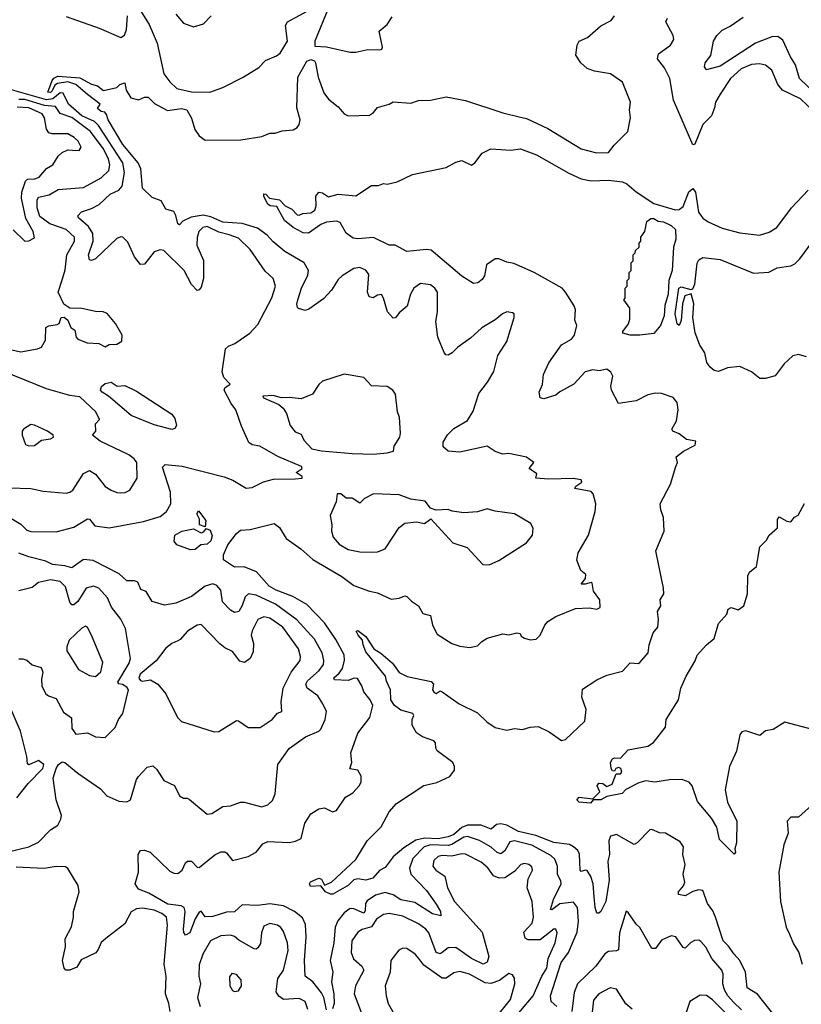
# Model space of a CAD drawing. Extents: x 1603745 to 1745082, y 385868 to 533966.
# Tile 370 of 646: x 1732939 to 1736929, y 433091 to 438115. Entities that reach past the tile are written whole.
import ezdxf

# ---------------------------------------------------------------- set-up
doc = ezdxf.new("R2010")
doc.units = 0

msp = doc.modelspace()

# ---------------------------------------------------------------- linework, layer by layer
at = {"layer": '0CON20XD'}
for points in [[(1733525, 438210.5), (1733600.1, 438090.1), (1733640.8, 437995), (1733675, 437838.9), (1733705, 437798.5), (1733740.8, 437765), (1733815, 437747.3), (1733910, 437745), (1733975, 437768.6), (1734078.5, 437821.5), (1734159.1, 437870.9), (1734192.8, 437907.2), (1734249.8, 437930.2), (1734268.6, 437945), (1734305.4, 438005), (1734294.6, 438085), (1734305, 438104.4), (1734495, 438206.7)], [(1735297.1, 434942.9), (1735325, 434958.6), (1735405, 434981.2), (1735435, 434976.7), (1735475.9, 434985.9), (1735493.3, 434983.3), (1735498.8, 434968.8), (1735515, 434958.8), (1735545, 434950), (1735575, 434953.8), (1735596.2, 434975), (1735618.8, 435025), (1735635, 435043.8), (1735675, 435069.2), (1735775, 435110), (1735845, 435113.3), (1735885, 435106.7), (1735902.5, 435115), (1735900, 435155), (1735868.3, 435198.3), (1735860.5, 435240.5), (1735855, 435244), (1735825.9, 435234.1), (1735804.1, 435234.1), (1735826.1, 435263.9), (1735829.4, 435285), (1735803.1, 435305), (1735782.7, 435357.3), (1735788.6, 435395), (1735842.9, 435485), (1735876.9, 435605), (1735880, 435645), (1735866.7, 435695), (1735855, 435706.9), (1735772.3, 435722.3), (1735778.1, 435735), (1735808.9, 435755), (1735805, 435766.9), (1735763.3, 435773.3), (1735640.1, 435770.1), (1735572.5, 435775), (1735578.3, 435798.3), (1735540, 435825), (1735562.5, 435855), (1735525, 435883.3), (1735435, 435900.8), (1735405, 435898), (1735365, 435912), (1735325, 435938.9), (1735185, 435908.2), (1735125, 435912.8), (1735100.6, 435935), (1735100.7, 435959.3), (1735123.2, 435996.8), (1735155, 436028.6), (1735225, 436070.8), (1735252.6, 436117.4), (1735282, 436208), (1735327.1, 436265), (1735359.1, 436320.9), (1735379.1, 436400.9), (1735425, 436472.5), (1735463.3, 436595), (1735462.5, 436615), (1735455, 436620), (1735425, 436623.8), (1735403.3, 436615), (1735365, 436583.8), (1735297.1, 436542.9), (1735240.3, 436489.7), (1735176, 436445), (1735145.5, 436414.5), (1735125, 436404), (1735114.5, 436404.5), (1735105, 436417.5), (1735073.6, 436495), (1735062.7, 436575), (1735071.5, 436625), (1735071.1, 436725), (1735058.1, 436745), (1735035, 436761.9), (1734985, 436769.2), (1734951.2, 436745), (1734932.9, 436715), (1734916.6, 436653.4), (1734875, 436619.2), (1734856.8, 436593.2), (1734845, 436591.4), (1734816.9, 436625), (1734796, 436695), (1734785, 436713.3), (1734765, 436710), (1734743.4, 436696.6), (1734721.7, 436701.7), (1734714.7, 436725), (1734720, 436815), (1734705, 436837.1), (1734675, 436850), (1734645, 436845.6), (1734585, 436807.9), (1734565, 436789.1), (1734531.1, 436735), (1734488.6, 436691.4), (1734415, 436638.1), (1734395, 436631.9), (1734362, 436642), (1734356, 436646), (1734353.5, 436663.5), (1734358.2, 436685), (1734376.4, 436745), (1734408.9, 436811.1), (1734413.5, 436835), (1734390.5, 436875), (1734292.3, 436932.3), (1734232.2, 436982.2), (1734202.7, 437015), (1734152.3, 437052.3), (1734075, 437074.9), (1733975, 437082.1), (1733915, 437109.9), (1733875, 437117.6), (1733813.1, 437106.9), (1733772.2, 437087.8), (1733755, 437068), (1733745, 437073.8), (1733736.3, 437116.3), (1733725.9, 437135.9), (1733685, 437148.6), (1733661.3, 437191.3), (1733615, 437208.8), (1733566.2, 437255), (1733556.2, 437355), (1733543.9, 437385), (1733465, 437479.1), (1733390.4, 437605), (1733381.7, 437631.7), (1733373, 437643), (1733355, 437646.7), (1733335, 437662.5), (1733350, 437685), (1733283.9, 437733.9), (1733225, 437784.7), (1733185, 437797.8), (1733130.8, 437789.2), (1733118.8, 437781.2), (1733105, 437751.5), (1733095, 437743.9), (1733082.5, 437745), (1733104.8, 437805.2), (1733113.4, 437816.6), (1733133.5, 437826.5), (1733245, 437817.9), (1733305, 437785.6), (1733335, 437777.5), (1733366, 437754), (1733435, 437770), (1733450, 437785), (1733475, 437792.5), (1733482.5, 437755), (1733506.4, 437716.4), (1733545, 437706), (1733575, 437720), (1733595, 437720), (1733627.5, 437687.5), (1733692.4, 437652.4), (1733765, 437662.1), (1733791.5, 437655), (1733815, 437613.3), (1733832.5, 437555), (1733855, 437522.3), (1733885, 437500), (1734067.9, 437502.1), (1734175, 437519.1), (1734215, 437535.6), (1734243.2, 437536.8), (1734278.3, 437548.3), (1734335, 437553.3), (1734355, 437565.7), (1734365, 437581.2), (1734369.6, 437605), (1734353.1, 437665), (1734358.7, 437821.3), (1734405, 437903.8), (1734425, 437911.9), (1734444, 437905), (1734449.4, 437895), (1734461.4, 437821.4), (1734491.3, 437741.3), (1734515, 437710), (1734565, 437671.1), (1734595, 437635.8), (1734615, 437624), (1734725, 437628), (1734745, 437641.2), (1734765, 437667.5), (1734825, 437684.2), (1734845, 437695.8), (1734935, 437689.2), (1734975, 437702.5), (1735035, 437704.5), (1735115, 437720.9), (1735215, 437702.3), (1735405, 437640), (1735488.8, 437618.8), (1735525, 437611.5), (1735635, 437560.9), (1735805.5, 437455.5), (1735883.6, 437436.4), (1735945, 437437.5), (1735973.3, 437475), (1736042.5, 437545), (1736056.7, 437615), (1736052, 437655), (1736056, 437695), (1736015, 437796.7), (1735955, 437838.6), (1735872.1, 437852.1), (1735835, 437865.8), (1735802.5, 437895), (1735778, 437935), (1735783.8, 437985), (1735793.8, 438005), (1735836.7, 438025), (1735905.6, 438084.4), (1735958.1, 438111.9), (1735974.2, 438135.8)], [(1733175, 438131.4), (1733345, 438072.3), (1733455, 438024.2), (1733473.5, 438036.5), (1733483.9, 438066.1), (1733488.2, 438135)], [(1733735, 438144), (1733775, 438098), (1733825, 438078.8), (1733876.7, 438095), (1733916.2, 438135)], [(1734515.4, 438175.4), (1734445.3, 438005), (1734445, 437980.9), (1734505, 437976.2), (1734625, 437949.6), (1734655, 437950), (1734716.4, 437963.6), (1734775, 437962), (1734786.7, 437965), (1734790, 437975), (1734774, 438056), (1734815, 438091.2), (1734839.5, 438130.5)], [(1736995, 437644.1), (1736925, 437711.9), (1736832.1, 437755), (1736808.8, 437785), (1736777.3, 437857.3), (1736745, 437883.2), (1736715, 437890.3), (1736675, 437887.5), (1736622, 437865), (1736566.2, 437815), (1736513.5, 437735), (1736490, 437695), (1736486, 437665), (1736470, 437625), (1736425, 437581.2), (1736385, 437480), (1736375, 437477.5), (1736276.7, 437705), (1736257.5, 437815), (1736229.9, 437869.9), (1736194.5, 437915), (1736198.9, 437941.1), (1736260, 437985), (1736278, 438015), (1736273.9, 438033.9), (1736236.7, 438105), (1736245, 438122.5)], [(1737085, 437656.3), (1736920, 437815), (1736898.3, 437885), (1736873.6, 437925), (1736835, 438010.6), (1736808.9, 438028.9), (1736778.2, 438028.2), (1736694.5, 437995), (1736515, 437878.7), (1736445, 437860), (1736434.1, 437874.1), (1736437.5, 437895), (1736466.6, 437933.4), (1736480, 438005), (1736497.5, 438035), (1736525, 438062.5), (1736565, 438081.5), (1736631.5, 438128.5)], [(1732885, 435576.2), (1732945, 435541.5), (1732975, 435510), (1732995, 435503.2), (1733125, 435502.3), (1733215, 435525.9), (1733285, 435568.6), (1733295, 435566), (1733322.1, 435532.1), (1733395, 435522.7), (1733570, 435555), (1733655, 435579.5), (1733688.5, 435605), (1733709.7, 435645), (1733708.2, 435705), (1733667.6, 435832.4), (1733681.2, 435845), (1733767.4, 435837.4), (1733983.2, 435783.2), (1734027.1, 435765), (1734095, 435724.2), (1734125, 435728.1), (1734182.8, 435757.2), (1734235, 435770.9), (1734345, 435772.2), (1734380, 435775), (1734380, 435785), (1734350, 435805), (1734380, 435825), (1734377.5, 435835), (1734255.8, 435885.8), (1734165, 435938.8), (1734125, 435946.2), (1734108.6, 435958.6), (1734070.6, 436040.6), (1734042.5, 436125), (1734017.5, 436157.5), (1733982.9, 436225), (1733985, 436236.7), (1734012.5, 436255), (1733980.2, 436290.2), (1733971.4, 436318.6), (1733990, 436435), (1734005, 436450), (1734037, 436463), (1734114, 436515), (1734155, 436560), (1734225, 436696), (1734244.4, 436755), (1734232.9, 436795), (1734191.6, 436831.6), (1734115, 436943.3), (1734055, 437000.5), (1734007.5, 437017.5), (1733955, 437031.7), (1733895, 437059.3), (1733873.5, 437055), (1733852.2, 437035), (1733844, 437004), (1733843.3, 436965), (1733877.2, 436887.2), (1733876.5, 436795), (1733865, 436751.2), (1733855, 436736.2), (1733845, 436734.2), (1733815, 436764.2), (1733778.2, 436835), (1733675, 436937.5), (1733655, 436941.4), (1733625, 436930.5), (1733575, 436868.1), (1733555, 436865.7), (1733525.3, 436905.3), (1733490.8, 436980.8), (1733465, 437005.6), (1733455, 437007.8), (1733435, 436998.5), (1733325, 436895.6), (1733305, 436887.1), (1733295, 436890), (1733290, 436915), (1733313.3, 436985), (1733312.1, 437025), (1733289.4, 437059.4), (1733239.4, 437105), (1733235.7, 437115), (1733254, 437135), (1733305, 437151.4), (1733345, 437172.5), (1733400.4, 437225), (1733444, 437246), (1733461.8, 437265), (1733472.8, 437335), (1733464.8, 437385), (1733341.7, 437575), (1733319.6, 437595), (1733255, 437624.9), (1733188.1, 437685), (1733159.7, 437739.7), (1733145, 437741.9), (1733108.3, 437711.7), (1733075, 437706.3), (1732885, 437761.6)], [(1732875.3, 436435.3), (1732945, 436420.7), (1733030, 436435), (1733050, 436445), (1733070.6, 436479.4), (1733072, 436545), (1733086.5, 436553.5), (1733130.7, 436559.3), (1733140, 436565), (1733150, 436595), (1733165, 436597.5), (1733185, 436582.5), (1733200, 436545), (1733220.7, 436530.7), (1733227.5, 436495), (1733236, 436485), (1733283.8, 436466.2), (1733342.9, 436462.9), (1733375, 436446.2), (1733395, 436457.5), (1733435, 436458.8), (1733460, 436475), (1733462, 436505), (1733426.9, 436565), (1733385, 436616), (1733364.3, 436624.3), (1733325, 436625.8), (1733255, 436640.8), (1733195, 436642.5), (1733163.7, 436663.7), (1733135.8, 436725), (1733156.4, 436793.6), (1733171.4, 436838.6), (1733179.7, 436915), (1733217.6, 436985), (1733218.4, 437005), (1733175.5, 437045), (1733092.8, 437072.8), (1733041.8, 437111.8), (1733028.3, 437155), (1733027.2, 437195), (1733035, 437210), (1733088.7, 437221.3), (1733135, 437248.2), (1733265, 437259.5), (1733355, 437308.2), (1733393.5, 437345), (1733398.3, 437375), (1733392.7, 437405), (1733365, 437458.6), (1733300.4, 437545), (1733205, 437616), (1733145, 437637.2), (1733121.9, 437671.9), (1733065, 437677.8), (1732965, 437708.8), (1732935, 437707.8)], [(1732905, 437043.8), (1732965, 436986), (1732985, 436986.2), (1733015, 437002.5), (1733006.7, 437035), (1732970.1, 437100.1), (1732947.5, 437205), (1732949.8, 437235), (1732969, 437291), (1732979.2, 437300.8), (1733016.5, 437303.5), (1733037.4, 437312.6), (1733074.7, 437355.3), (1733107.1, 437375), (1733135, 437419.2), (1733155, 437438.1), (1733185, 437451.9), (1733208.9, 437448.9), (1733243, 437447), (1733252.9, 437465), (1733237.5, 437495), (1733217.5, 437515), (1733185, 437532.1), (1733105, 437532.3), (1733087.9, 437537.9), (1733075.9, 437555.9), (1733065.8, 437615), (1733052.5, 437635), (1732984.5, 437665.5), (1732925, 437668.9)], [(1736828.1, 432988.1), (1736705, 433143.5), (1736652.9, 433175), (1736643.6, 433255), (1736614.6, 433315), (1736585, 433346.2), (1736557.4, 433387.4), (1736529.2, 433415), (1736491.2, 433535), (1736477.1, 433567.1), (1736449.2, 433605), (1736425, 433672.5), (1736405.6, 433675.6), (1736375, 433666.2), (1736335, 433643.8), (1736301.2, 433651.2), (1736301.2, 433665), (1736327.8, 433695), (1736334.3, 433715), (1736325.9, 433755), (1736335.5, 433805), (1736322.9, 433855), (1736327.5, 433895), (1736310.3, 433920.3), (1736235, 433963.8), (1736205, 433966.7), (1736165, 433983.3), (1736155, 433981.2), (1736090, 433915), (1736075, 433907.1), (1735985, 433956.9), (1735955, 433948.9), (1735945.9, 433925), (1735949, 433855), (1735940.5, 433820.5), (1735947.8, 433725), (1735930, 433615), (1735905.4, 433564.6), (1735895, 433555.8), (1735885, 433556.2), (1735875.7, 433585.7), (1735871.5, 433638.5), (1735865.2, 433705.2), (1735853.7, 433743.7), (1735835, 433772.9), (1735825, 433775.8), (1735805, 433769.2), (1735799.2, 433775), (1735796.7, 433856.7), (1735787.5, 433875), (1735765, 433894.7), (1735745, 433907.1), (1735665, 433915.9), (1735572.8, 433952.8), (1735485, 433972.7), (1735426, 434005), (1735395, 434012.6), (1735371.7, 434008.3), (1735344.6, 433985.4), (1735295, 434004.4), (1735225, 434004.9), (1735195, 433993.7), (1735155, 433957.2), (1735126.4, 433945), (1735075, 433935.8), (1735005, 433939.3), (1734961.5, 433928.5), (1734900.1, 433889.9), (1734845.7, 433844.3), (1734805, 433789.2), (1734775, 433774.4), (1734742, 433735), (1734705, 433724.5), (1734665, 433730.5), (1734645, 433726.9), (1734615, 433696.5), (1734573.6, 433673.6), (1734537.3, 433652.7), (1734525, 433652.2), (1734499.4, 433665), (1734476.1, 433696.1), (1734422.5, 433692.5), (1734417.9, 433705), (1734423.5, 433716.5), (1734465, 433734.4), (1734479.1, 433729.1), (1734495, 433698.8), (1734530, 433715), (1734655, 433829.4), (1734712.7, 433925), (1734783.3, 433996.7), (1734825, 434073.8), (1734862.5, 434115), (1735001.7, 434208.3), (1735068, 434222), (1735135, 434254), (1735158, 434285), (1735158.6, 434305), (1735148.9, 434325), (1735069.2, 434385), (1735062.3, 434397.7), (1735060.8, 434425), (1735052, 434435), (1734995, 434455.5), (1734965, 434476.9), (1734941.5, 434515), (1734942, 434545), (1734951.2, 434565), (1734946.2, 434575), (1734885, 434592), (1734851.1, 434615), (1734832.8, 434645), (1734832.2, 434695), (1734810.2, 434740.2), (1734806.6, 434765), (1734705, 434889.5), (1734691.6, 434925), (1734689.3, 434949.3), (1734665.6, 434975), (1734656.7, 434995), (1734665, 434998.6), (1734705, 434968.6), (1734746.4, 434905), (1734782.9, 434882.9), (1734840.9, 434830.9), (1734875, 434784.2), (1734916, 434764), (1735038.3, 434738.3), (1735051.2, 434725), (1735046.5, 434695), (1735055, 434681.8), (1735065, 434676.5), (1735085, 434690.6), (1735095, 434685.5), (1735182.5, 434625), (1735275, 434578.6), (1735323, 434533), (1735365, 434504.2), (1735425, 434490), (1735465, 434498), (1735505, 434493.8), (1735544.1, 434505.9), (1735585, 434508.6), (1735642.1, 434482.1), (1735705, 434437.5), (1735725, 434442.5), (1735824.2, 434535), (1735830.8, 434595), (1735808.7, 434658.7), (1735811.5, 434698.5), (1735883.9, 434746.1), (1735935, 434770.4), (1736015, 434790.9), (1736055, 434832.9), (1736095, 434830), (1736105, 434834.3), (1736146.9, 434885), (1736151.5, 434925), (1736172.7, 434987.3), (1736196.7, 435015), (1736200, 435055), (1736193.6, 435095), (1736210.8, 435125), (1736208, 435155), (1736225.9, 435185.9), (1736225.8, 435215), (1736186, 435405), (1736228.5, 435505), (1736224.4, 435575), (1736211.1, 435615), (1736208.7, 435645), (1736260.4, 435745), (1736288.1, 435835), (1736296.1, 435856.1), (1736290, 435885), (1736327.1, 435912.9), (1736386.7, 435945), (1736390, 435965), (1736342.3, 435972.3), (1736305, 436002.5), (1736272.5, 436015), (1736267.5, 436025), (1736291.8, 436068.2), (1736300.5, 436125), (1736295, 436162), (1736275, 436188.1), (1736215, 436207.5), (1736185, 436209.4), (1736145, 436201.1), (1736085, 436171.1), (1735995, 436157.5), (1735960, 436225), (1735956.7, 436245), (1735966.4, 436296.4), (1735956.4, 436316.4), (1735935, 436331.2), (1735896.9, 436323.1), (1735865, 436328.9), (1735825, 436318.5), (1735768, 436255), (1735695, 436215.5), (1735675, 436198.5), (1735615, 436180), (1735595, 436185.8), (1735589.5, 436215), (1735607, 436253), (1735613.3, 436305), (1735640.4, 436365), (1735705, 436456.7), (1735755, 436484.5), (1735770.6, 436505), (1735783.3, 436555), (1735772.7, 436582.7), (1735776.4, 436635), (1735768.5, 436655), (1735725.3, 436725.3), (1735706.9, 436745), (1735564.8, 436824.8), (1735460.8, 436870.8), (1735425, 436878), (1735385, 436895.3), (1735365, 436894.7), (1735321.2, 436865), (1735310.9, 436809.1), (1735300.1, 436789.9), (1735276.6, 436773.4), (1735255, 436768.8), (1735195, 436806.7), (1735039.5, 436939.5), (1735015, 436942.4), (1734915, 436932), (1734855, 436964.6), (1734825, 436965.4), (1734745, 437004.2), (1734665, 436997.5), (1734641.1, 437001.1), (1734605, 437026.2), (1734575, 437080.8), (1734555, 437088), (1734505, 437081.6), (1734475, 437069.7), (1734413.4, 437026.6), (1734385, 437028), (1734334.5, 437054.5), (1734290.5, 437090.5), (1734251.7, 437161.7), (1734217.5, 437165), (1734205, 437174.3), (1734185, 437213.8), (1734185, 437226.2), (1734195, 437225.6), (1734214.3, 437204.3), (1734265.5, 437195.5), (1734294, 437165), (1734328.3, 437148.3), (1734355, 437120), (1734365, 437117.5), (1734383.9, 437126.1), (1734425, 437130), (1734445, 437143.8), (1734451.2, 437165), (1734450.6, 437215), (1734465, 437235.7), (1734485, 437231.1), (1734515, 437211.9), (1734565, 437224.3), (1734655, 437216.2), (1734735, 437268.8), (1734770.7, 437269.3), (1734795, 437278.8), (1734815, 437276.7), (1734865, 437288.8), (1734944.2, 437325.8), (1735115, 437361.4), (1735165, 437387.5), (1735195, 437396), (1735245, 437373.3), (1735262.5, 437385), (1735300, 437435), (1735343, 437457), (1735445, 437450), (1735495, 437456.4), (1735575.9, 437425.9), (1735742.1, 437332.1), (1735805, 437303.8), (1735855, 437293.1), (1735945, 437296.3), (1736015, 437288.7), (1736038.3, 437278.3), (1736085, 437236.9), (1736175, 437177.3), (1736285, 437144.5), (1736305, 437146.9), (1736325, 437162.9), (1736355, 437236.2), (1736375, 437253.3), (1736388.6, 437235), (1736403.1, 437133.1), (1736425, 437102.5), (1736453.2, 437083.2), (1736525, 437050.9), (1736615, 437027.1), (1736715.7, 437015.7), (1736765, 437030.5), (1736802.9, 437055), (1736879.2, 437155), (1736964.2, 437245.8)], [(1736105, 436504.7), (1736055, 436505.6), (1736017.5, 436515), (1736016.9, 436525), (1736046.7, 436563.3), (1736053.5, 436586.5), (1736052.8, 436642.8), (1736023.3, 436685), (1736030, 436695), (1736030, 436745), (1736040, 436755), (1736040, 436785), (1736050, 436795), (1736050, 436825), (1736060, 436835), (1736060, 436875), (1736070, 436885), (1736070, 436915), (1736080, 436925), (1736081.7, 436938.3), (1736100, 436955), (1736100, 436975), (1736110, 436985), (1736110, 437005), (1736130, 437035), (1736140, 437085), (1736160, 437100), (1736175, 437100.8), (1736197.6, 437087.6), (1736225, 437083.3), (1736265, 437065.8), (1736285.6, 437045), (1736287.2, 436995), (1736276.2, 436955), (1736269, 436835), (1736252.1, 436785), (1736249.4, 436715), (1736232.4, 436657.6), (1736229, 436605), (1736209.7, 436555), (1736175, 436514.2), (1736105, 436504.7)], [(1736955, 436395.6), (1736915, 436406.7), (1736885, 436400.2), (1736840.5, 436359.5), (1736795, 436298.6), (1736745.7, 436284.3), (1736717.5, 436285), (1736675, 436319.1), (1736615, 436345.4), (1736551.8, 436338.2), (1736505, 436320.8), (1736484.4, 436324.4), (1736462.7, 436342.7), (1736445.7, 436365.7), (1736436.7, 436415), (1736411.2, 436455), (1736386.6, 436516.6), (1736374.3, 436595), (1736380.5, 436665), (1736366.7, 436716.7), (1736334.5, 436705.5), (1736321.9, 436665), (1736315, 436580), (1736305, 436554.2), (1736294.1, 436564.1), (1736285.2, 436615), (1736303.5, 436745), (1736315, 436752.7), (1736365, 436738.7), (1736375, 436742.1), (1736385.2, 436765), (1736396.9, 436873.1), (1736405, 436889.4), (1736425, 436901.5), (1736515, 436892.2), (1736685, 436821.2), (1736763, 436827), (1736805, 436848.6), (1736875, 436860), (1736895, 436870), (1736921.2, 436895), (1736987.1, 436985)], [(1732885, 435725.6), (1732995, 435723.6), (1733058.9, 435708.9), (1733175, 435699.1), (1733195, 435703.6), (1733210.6, 435715), (1733265, 435800), (1733295, 435814.2), (1733325.7, 435795.7), (1733375, 435733.5), (1733405.3, 435715.3), (1733435, 435702.1), (1733455, 435700.8), (1733477.1, 435702.9), (1733500.8, 435715), (1733537.8, 435775), (1733536.4, 435855), (1733522.3, 435875), (1733495.1, 435895.1), (1733348.6, 435965), (1733310, 435995), (1733326.7, 436015), (1733326.4, 436053.6), (1733346.2, 436075), (1733327.5, 436115), (1733245, 436190.4), (1733195, 436197), (1733075, 436231.7), (1732792.5, 436345)], [(1734745, 435898.9), (1734815, 435904.3), (1734847.1, 435912.9), (1734850.5, 435939.5), (1734878.6, 435985), (1734882.9, 436005), (1734876.9, 436085), (1734867.5, 436115), (1734856.2, 436205), (1734843.3, 436225), (1734815, 436243.8), (1734735, 436247.5), (1734695, 436288.8), (1734595, 436306.2), (1734485, 436271.2), (1734465, 436253.3), (1734433.3, 436205), (1734375, 436180), (1734315, 436188), (1734275, 436186.2), (1734232.3, 436197.7), (1734180, 436195), (1734182.5, 436185), (1734261.2, 436151.2), (1734283.2, 436133.2), (1734300, 436105), (1734318.8, 436045), (1734345, 436012.5), (1734375, 436000), (1734389.3, 435969.3), (1734430, 435925), (1734480, 435915), (1734635, 435901), (1734745, 435898.9)], [(1733715, 436024), (1733625, 436047.1), (1733507.1, 436095), (1733391.4, 436195), (1733358.9, 436215), (1733351.5, 436225), (1733356.7, 436243.3), (1733375, 436259.2), (1733405, 436265.8), (1733435.6, 436245.6), (1733475, 436248.8), (1733535, 436219.2), (1733715, 436102.7), (1733729.9, 436079.9), (1733739.7, 436045), (1733730.6, 436029.4), (1733715, 436024)], [(1732985, 435940), (1733015, 435942.5), (1733049.7, 435970.3), (1733095, 435976), (1733111.2, 435985), (1733109.2, 435995), (1733080, 436015), (1733015, 436046), (1732995, 436048.9), (1732958.8, 436025), (1732951.2, 436015), (1732950.8, 435995), (1732967.7, 435947.7), (1732985, 435940)], [(1735335, 435334), (1735385, 435356.2), (1735525, 435446.2), (1735556, 435485), (1735559.5, 435519.5), (1735547.5, 435545), (1735464.1, 435594.1), (1735365, 435607.5), (1735325, 435618.8), (1735275, 435603.8), (1735205, 435598.8), (1735147, 435607), (1735125, 435616.7), (1735065, 435612.5), (1735035, 435622.5), (1735007.7, 435657.7), (1734935, 435668), (1734875, 435690), (1734745, 435696.4), (1734698.3, 435671.7), (1734675, 435647.5), (1734635, 435673.3), (1734605, 435674), (1734577.5, 435695), (1734560, 435695), (1734553.6, 435655), (1734523.6, 435585), (1734532.5, 435537.5), (1734530, 435505), (1734538.8, 435475), (1734568.7, 435438.7), (1734615, 435412.5), (1734675, 435400), (1734738.9, 435398.9), (1734765, 435400.6), (1734805, 435416), (1734875.9, 435524.1), (1734903.9, 435546.1), (1734965, 435553.3), (1735005, 435543.8), (1735037.5, 435567.5), (1735150, 435445), (1735222.3, 435422.3), (1735302.5, 435335), (1735335, 435334)], [(1736985, 434493.8), (1736845, 434530), (1736785, 434493.3), (1736745, 434486.7), (1736717.1, 434462.9), (1736645, 434486.2), (1736625, 434481.2), (1736615, 434466.7), (1736597.2, 434382.8), (1736561.8, 434305), (1736539.2, 434185), (1736552.2, 434122.2), (1736599.2, 434025), (1736597.8, 433915), (1736590, 433885), (1736592.5, 433865), (1736585, 433857.5), (1736511.7, 433931.7), (1736498.1, 433995), (1736470, 434040), (1736398.9, 434125), (1736371.8, 434205), (1736355.5, 434225), (1736318.3, 434238.3), (1736255, 434236.2), (1736181.2, 434225), (1736135, 434231.8), (1736098.4, 434221.6), (1736033.4, 434186.6), (1736013.3, 434166.7), (1735935, 434150.9), (1735905, 434133.5), (1735866.2, 434133.8), (1735852.7, 434117.3), (1735795, 434122), (1735781.9, 434135), (1735795, 434147.7), (1735865, 434140), (1735899.4, 434175), (1735887.1, 434205), (1735895, 434220), (1735915, 434217.5), (1735935, 434202.2), (1735962.5, 434215), (1735983, 434267), (1736005, 434267.5), (1736012.5, 434275), (1736007.5, 434295), (1735995, 434300), (1735982.5, 434295), (1735975, 434280), (1735965, 434282.5), (1735957.5, 434295), (1735953.8, 434325), (1735965, 434343.3), (1735975, 434348.8), (1736005, 434346.7), (1736045, 434388.8), (1736145, 434407.5), (1736173.9, 434426.1), (1736235.8, 434505), (1736238, 434545), (1736301.9, 434645), (1736313.8, 434705), (1736340.5, 434765), (1736387.2, 434842.8), (1736396.6, 434873.4), (1736445, 434925.8), (1736483.2, 434956.8), (1736506.6, 435033.4), (1736548.7, 435081.3), (1736555, 435108), (1736570, 435115), (1736606.8, 435103.2), (1736635.8, 435125), (1736654.2, 435185), (1736655, 435277.5), (1736664.3, 435295.7), (1736700, 435325), (1736716.7, 435425), (1736750.5, 435459.5), (1736764.3, 435485.7), (1736807, 435523), (1736807.1, 435565), (1736815, 435578.8), (1736855, 435556.7), (1736875, 435552.5), (1736893.6, 435576.4), (1736913, 435587), (1736945, 435646.7)], [(1733885, 435526.7), (1733857.2, 435537.2), (1733856.7, 435566.7), (1733843.3, 435593.3), (1733851.2, 435608.8), (1733889.6, 435559.6), (1733885, 435526.7)], [(1734505, 433062), (1734491.3, 433125), (1734479.4, 433149.4), (1734435.6, 433205.6), (1734395.6, 433235), (1734392.6, 433315), (1734401.7, 433435), (1734398.3, 433498.3), (1734382.3, 433532.3), (1734342.2, 433565), (1734285, 433593), (1734215, 433603), (1734155, 433595.4), (1734075, 433598.8), (1734035, 433563.1), (1733995, 433561.1), (1733925, 433539.3), (1733885, 433538.1), (1733865, 433565.8), (1733855, 433560.8), (1733835, 433526.9), (1733807.1, 433455), (1733785, 433444.3), (1733776.6, 433456.6), (1733774.7, 433474.7), (1733782.5, 433565), (1733778.8, 433585), (1733762.7, 433592.7), (1733695, 433601.1), (1733598.3, 433658.3), (1733545, 433678.7), (1733528.5, 433705), (1733544.7, 433765.3), (1733542.8, 433855), (1733555, 433876.2), (1733575, 433877.9), (1733605, 433867.8), (1733705, 433771.1), (1733725, 433760.6), (1733745, 433758.6), (1733767.5, 433775), (1733785, 433813.3), (1733795, 433822), (1733815, 433820.8), (1733845, 433790), (1733855, 433788.8), (1733935, 433854.3), (1733965, 433869.4), (1733985, 433869.4), (1733995, 433863.1), (1734025, 433824.3), (1734105.5, 433844.5), (1734145, 433868), (1734180.1, 433909.9), (1734205, 433921.2), (1734315, 433916.4), (1734347.3, 433922.7), (1734375, 433936.7), (1734393.3, 434015), (1734425, 434062.5), (1734465, 434088.8), (1734495, 434094), (1734535, 434072.5), (1734555, 434080), (1734602.4, 434147.6), (1734639.4, 434170.6), (1734671.4, 434205), (1734681.9, 434225), (1734681.5, 434255), (1734665.3, 434285.3), (1734623.3, 434293.3), (1734634.6, 434325), (1734628.6, 434375), (1734664.4, 434475), (1734726.7, 434555), (1734741.8, 434615), (1734728.2, 434645), (1734695.6, 434685), (1734685, 434716.2), (1734662.7, 434752.7), (1734645.5, 434755.5), (1734615, 434743.3), (1734545, 434746.7), (1734542.6, 434757.4), (1734569.7, 434780.3), (1734585.6, 434804.4), (1734597.1, 434847.1), (1734595.4, 434875), (1734552, 434952), (1734495, 435037.1), (1734405, 435131.8), (1734332.1, 435172.1), (1734247.8, 435205), (1734212.7, 435225), (1734148.1, 435298.1), (1734085, 435322.7), (1734035, 435321.5), (1733979.4, 435359.4), (1733979.4, 435385), (1734001.7, 435435), (1734045, 435493.3), (1734065, 435510.8), (1734115.4, 435514.6), (1734237.5, 435545), (1734265, 435523.8), (1734298.3, 435468.3), (1734373.8, 435415), (1734435, 435360.6), (1734583.5, 435273.5), (1734645, 435228.4), (1734725, 435199.1), (1734765, 435191.1), (1734835, 435158.9), (1734875, 435162.9), (1734905, 435176), (1734915, 435172), (1734937.8, 435147.8), (1734974.4, 435124.4), (1734995.9, 435085.9), (1735036, 435075), (1735045.6, 435025), (1735069.6, 434979.6), (1735145, 434932.9), (1735185, 434918.1), (1735235, 434912.5), (1735275, 434920.8), (1735297.1, 434942.9)], [(1733810.6, 435410.6), (1733740.8, 435435), (1733726.9, 435455), (1733731.2, 435485), (1733766.7, 435505), (1733825, 435517.5), (1733865, 435496.9), (1733878.6, 435501.4), (1733890.7, 435519.3), (1733910.5, 435510.5), (1733921.1, 435481.1), (1733915, 435455.3), (1733895, 435439.7), (1733864, 435436), (1733835, 435411.1), (1733810.6, 435410.6)], [(1732880.3, 433869.7), (1732985, 433894.7), (1733035, 433918.7), (1733095, 433980.9), (1733132.9, 434005), (1733149.4, 434035), (1733151.8, 434055), (1733124, 434135), (1733108.9, 434245), (1733125.4, 434295), (1733137.1, 434315), (1733155, 434328.2), (1733168.6, 434325), (1733235, 434270), (1733351.3, 434191.3), (1733384, 434155), (1733445, 434127.8), (1733485, 434123.5), (1733505, 434134.2), (1733535, 434238), (1733545, 434254), (1733589.3, 434300.7), (1733617.8, 434307.8), (1733639.1, 434289.1), (1733675, 434232.9), (1733728.3, 434208.3), (1733755, 434154), (1733775, 434142), (1733793, 434143), (1733805, 434136.7), (1733895, 434060.6), (1733918.8, 434065), (1733975, 434100.8), (1734015, 434102.9), (1734065, 434122.5), (1734085, 434122.5), (1734175, 434099.2), (1734205, 434109.2), (1734228.8, 434131.2), (1734243.1, 434165), (1734253, 434277), (1734255.6, 434315), (1734315, 434395.6), (1734398, 434455), (1734465.6, 434485), (1734476, 434495), (1734498, 434545), (1734504.6, 434585), (1734486.2, 434625), (1734461.2, 434665), (1734405.8, 434705), (1734400, 434725), (1734408.5, 434741.5), (1734466.7, 434795), (1734488.8, 434825), (1734491.4, 434845), (1734482.1, 434885), (1734443.4, 434953.4), (1734352.6, 435052.6), (1734245, 435133), (1734145, 435178.8), (1734106.7, 435185), (1734089.3, 435170.7), (1734075, 435125.7), (1734057.3, 435095), (1734035, 435090.4), (1734015, 435102.3), (1733974.6, 435145), (1733964.7, 435204.7), (1733945, 435228.9), (1733925, 435237.3), (1733885, 435225.3), (1733815, 435172.2), (1733735, 435138), (1733677.7, 435127.7), (1733615, 435145.8), (1733585, 435197.5), (1733557.4, 435207.4), (1733541.4, 435245), (1733525, 435251.2), (1733485, 435251.5), (1733446.9, 435286.9), (1733314.2, 435355), (1733265, 435360), (1733205, 435317.9), (1733169, 435329), (1733105.3, 435335.3), (1733072.7, 435352.7), (1732985, 435373.8), (1732935, 435393.8)], [(1733171.7, 435221.7), (1733145, 435248.6), (1733095, 435256.3), (1733035, 435243.8), (1733002.2, 435217.8), (1732935, 435200)], [(1732935, 434854.5), (1732955, 434854.5), (1732975, 434846.5), (1733002.8, 434822.8), (1733048.9, 434808.9), (1733055.9, 434785), (1733049.5, 434749.5), (1733051.2, 434715), (1733071.5, 434675), (1733085, 434664.5), (1733125, 434650.8), (1733162.1, 434582.1), (1733203.2, 434553.2), (1733205, 434498), (1733225, 434469.1), (1733285, 434475.5), (1733325, 434455.7), (1733375, 434452.9), (1733426.6, 434503.4), (1733443.3, 434545), (1733465.6, 434575), (1733494, 434695), (1733485, 434710), (1733463.6, 434723.6), (1733445, 434726.7), (1733438.8, 434735), (1733497.7, 434832.3), (1733504.3, 434855), (1733478, 435008), (1733455, 435055.8), (1733407.7, 435117.7), (1733386.2, 435165), (1733342.2, 435215), (1733315, 435224.7), (1733277.5, 435215), (1733235, 435145.8), (1733215, 435128.9), (1733205, 435128.8), (1733195, 435142.9), (1733171.7, 435221.7)], [(1733931.7, 434481.7), (1733955, 434482.9), (1734045, 434538.8), (1734055, 434538), (1734105, 434504), (1734166.4, 434503.6), (1734226.7, 434545), (1734253.9, 434576.1), (1734276.7, 434585), (1734273.7, 434633.7), (1734283.6, 434705), (1734323.9, 434786.1), (1734370.4, 434845), (1734372.3, 434865), (1734361.6, 434905), (1734282.4, 435015), (1734215, 435060.6), (1734185, 435067.8), (1734155, 435054.4), (1734125, 434997.5), (1734120.4, 434975), (1734132.3, 434932.3), (1734130.5, 434889.5), (1734115, 434855.6), (1734085.5, 434834.5), (1734062.5, 434842.5), (1734025, 434891.5), (1733985, 434910.4), (1733959.8, 434929.8), (1733865, 435029.2), (1733845, 435025.7), (1733796, 434995), (1733757.6, 434952.4), (1733745, 434945.8), (1733715, 434932), (1733685, 434907.8), (1733635, 434844.2), (1733553.3, 434775), (1733547.5, 434755), (1733555, 434742.5), (1733565, 434740), (1733606.4, 434746.4), (1733643.9, 434723.9), (1733684.6, 434674.6), (1733744.5, 434555), (1733765, 434533.3), (1733931.7, 434481.7)], [(1733325, 434764.3), (1733352, 434788), (1733363.3, 434835), (1733304.3, 434975), (1733285, 435013.3), (1733275, 435020), (1733255, 435010.8), (1733191.6, 434948.4), (1733179.1, 434915), (1733179.5, 434895), (1733239.5, 434799.5), (1733295, 434768.6), (1733325, 434764.3)], [(1732924.4, 434145), (1732981.7, 434218.3), (1733055.9, 434295), (1733061.7, 434315), (1733035, 434335.6), (1732985, 434313.1), (1732978.3, 434318.3), (1732974.5, 434355), (1732942.4, 434485), (1732882.6, 434622.6)], [(1737015, 434136.2), (1736915, 434046.7), (1736875, 434046.7), (1736856.7, 434025), (1736861.4, 433965), (1736840, 433905), (1736814.4, 433765), (1736821.9, 433615), (1736851.1, 433485), (1736868.6, 433448.6), (1736888.7, 433398.7), (1736915.4, 433355), (1736933.1, 433295)], [(1735680.4, 433080.4), (1735650.8, 433105), (1735647.5, 433135), (1735703.4, 433305), (1735740.2, 433355), (1735785, 433459.4), (1735790.7, 433515), (1735785.2, 433585.2), (1735765, 433612.3), (1735695.7, 433604.3), (1735655, 433573.1), (1735648, 433575), (1735663.7, 433626.3), (1735702.3, 433705), (1735700.8, 433720.8), (1735683.7, 433753.7), (1735684.1, 433795), (1735670.9, 433830.9), (1735649.8, 433849.8), (1735552.8, 433902.8), (1735465, 433925.6), (1735440, 433920), (1735415.8, 433874.2), (1735395, 433858.8), (1735376.2, 433865), (1735345, 433892.5), (1735286, 433926), (1735225, 433946.8), (1735205, 433944.5), (1735145, 433906.3), (1735125, 433901), (1735035, 433904.5), (1735003.1, 433895), (1734945.8, 433835), (1734929.2, 433785), (1734935.3, 433755), (1735015, 433672.5), (1735065, 433602.5), (1735086.2, 433565), (1735088.3, 433541.7), (1735045, 433553.3), (1734955, 433611.1), (1734883.8, 433623.8), (1734845, 433650), (1734805, 433661), (1734755, 433647.6), (1734711.9, 433618.1), (1734703.6, 433605), (1734702.5, 433567.5), (1734695, 433555.4), (1734645, 433578.9), (1734625, 433579.3), (1734595, 433557.9), (1734563, 433517), (1734549.6, 433485), (1734541.6, 433405), (1734523.6, 433315), (1734537.7, 433255), (1734530.6, 433205), (1734542.9, 433145), (1734544.4, 433094.4), (1734535, 433068)], [(1735434.1, 432985), (1735559.4, 433135), (1735604.4, 433235), (1735630, 433275), (1735636.5, 433325), (1735672, 433405), (1735682.2, 433455), (1735675, 433474), (1735666.3, 433476.3), (1735595, 433419.3), (1735535, 433420.2), (1735518.4, 433428.4), (1735511.8, 433458.2), (1735554, 433505), (1735562, 433535), (1735560, 433555), (1735554.5, 433615), (1735529.1, 433685), (1735535, 433731.2), (1735556.9, 433775), (1735552.8, 433792.8), (1735538, 433805), (1735515, 433809.6), (1735497.1, 433805), (1735465, 433768.5), (1735415, 433737.1), (1735386.2, 433733.8), (1735356.8, 433746.8), (1735327.7, 433787.7), (1735295, 433815.9), (1735215, 433857.9), (1735195, 433858.7), (1735145, 433846.1), (1735095, 433850), (1735074.8, 433845.2), (1735053.1, 433825), (1735047.3, 433795), (1735063.1, 433775), (1735108.2, 433745), (1735122.7, 433685), (1735157.6, 433615), (1735298.7, 433458.7), (1735333.2, 433335), (1735325, 433305.8), (1735304.5, 433295.5), (1735245, 433325.2), (1735165, 433381.6), (1735125, 433378.8), (1735095.4, 433355), (1735085, 433348), (1735064.8, 433354.8), (1735027.4, 433455), (1735012.2, 433475), (1734975, 433501), (1734895, 433540.6), (1734825, 433554.1), (1734795, 433549.6), (1734760, 433525), (1734734, 433486), (1734687.4, 433472.6), (1734665, 433458.2), (1734634.1, 433415), (1734631.3, 433355), (1734643.3, 433323.3), (1734685.5, 433285), (1734696.1, 433265), (1734652.2, 433185), (1734646.8, 433145), (1734683.4, 433045)], [(1733706, 433055), (1733700.4, 433095), (1733683.6, 433145), (1733686.5, 433235), (1733675.6, 433295), (1733692.5, 433495), (1733687.2, 433535), (1733664.4, 433555), (1733625, 433571.4), (1733565, 433581.3), (1733535, 433578.4), (1733507.7, 433562.3), (1733475, 433501.4), (1733386.9, 433433.1), (1733355, 433407.1), (1733340, 433370), (1733326.6, 433353.4), (1733251.8, 433318.2), (1733229.7, 433280.3), (1733195, 433264.3), (1733173.3, 433265), (1733166, 433275), (1733157.8, 433315), (1733172.8, 433385), (1733171.5, 433425), (1733202.9, 433487.1), (1733213.4, 433535), (1733213.2, 433565), (1733242.9, 433665), (1733237.1, 433697.1), (1733183.8, 433783.8), (1733172.8, 433792.8), (1733125, 433794.2), (1733063.7, 433783.7), (1732921.1, 433791.1)], [(1736623.1, 433063.1), (1736582.6, 433102.6), (1736553.2, 433135), (1736535.9, 433165), (1736527.5, 433195), (1736528.8, 433245), (1736523.3, 433265), (1736471.2, 433325), (1736441.7, 433381.7), (1736415, 433411.2), (1736405, 433418.8), (1736384.1, 433415.9), (1736365, 433406.2), (1736335, 433377.1), (1736325, 433381.4), (1736288.6, 433435), (1736265, 433440.5), (1736215, 433418.1), (1736185, 433376), (1736165, 433376), (1736105, 433483.3), (1736085, 433500), (1736045, 433560), (1736035, 433566), (1736000.6, 433455), (1735995, 433369.2), (1735985, 433363.4), (1735945, 433361.2), (1735925, 433348.4), (1735880, 433285), (1735786, 433195), (1735769.6, 433150.4), (1735757.5, 433055)], [(1734409.1, 433065), (1734395.5, 433105.5), (1734365, 433120.8), (1734285, 433114.8), (1734262.1, 433132.1), (1734247.5, 433155), (1734256.7, 433223.3), (1734285.3, 433265), (1734309.2, 433365), (1734305.2, 433405.2), (1734285, 433462.9), (1734272.4, 433482.4), (1734255, 433495.4), (1734215, 433503.6), (1734185, 433490), (1734172.9, 433455), (1734168, 433402), (1734155, 433379.2), (1734145, 433373.1), (1734135, 433373.3), (1734057.6, 433417.6), (1734035, 433437.5), (1734015, 433444), (1733965, 433440.3), (1733911.8, 433415), (1733873.1, 433346.9), (1733855, 433292), (1733852.9, 433235), (1733860.7, 433195), (1733845.7, 433125), (1733860.5, 433079.5)], [(1735291.4, 432925), (1735444.7, 433115), (1735465.5, 433195), (1735464.3, 433224.3), (1735455, 433241.2), (1735435, 433248.6), (1735387.5, 433212.5), (1735342.8, 433197.2), (1735315, 433199.8), (1735235, 433245.2), (1735185, 433258.2), (1735155, 433251.5), (1735115, 433224.7), (1735095, 433223.6), (1735001.1, 433291.1), (1734975.5, 433325), (1734957.4, 433347.4), (1734915, 433375.7), (1734895, 433377.1), (1734873.6, 433366.4), (1734832.5, 433315), (1734830, 433255), (1734804.6, 433185), (1734808.8, 433135), (1734819.5, 433095), (1734904.1, 432944.1)], [(1734035, 433156.7), (1734055, 433160), (1734070.8, 433185), (1734068.6, 433215), (1734045, 433242.5), (1734022.1, 433247.9), (1734009.2, 433230.8), (1734010.8, 433185), (1734025, 433161.2), (1734035, 433156.7)], [(1736065, 433066.9), (1736033.3, 433093.3), (1735985, 433167.8), (1735953.3, 433175), (1735895, 433143.6), (1735867.3, 433112.7), (1735852.2, 432975)], [(1736618.8, 432968.8), (1736475, 433113.9), (1736445, 433136.2), (1736411.9, 433138.1), (1736360, 433105), (1736318.9, 432985)]]:
    msp.add_lwpolyline(points, dxfattribs=at)

doc.saveas('drawing.dxf')
